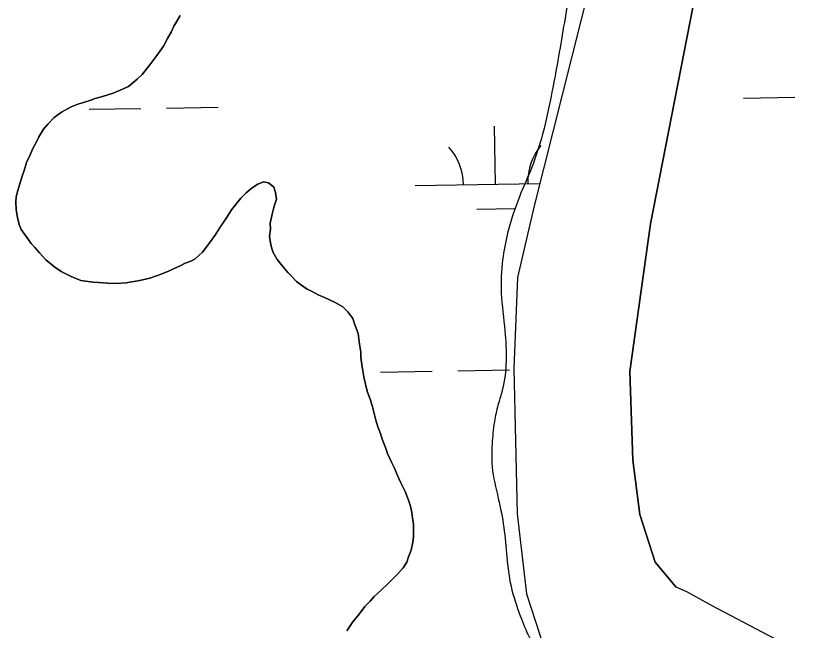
# Model space of a CAD drawing. Extents: x 3887375 to 3925618, y 296674 to 322633.
# Drawn here: x 3908091.7 to 3908580.2, y 307675.1 to 308056.5 of the extents above; entities that cross this region are included whole.
import ezdxf

# ---------------------------------------------------------------- set-up
doc = ezdxf.new("R2010")
doc.units = 0
for name, color, linetype in [('V-RIVR-EDGE', 7, 'Continuous'), ('V-TOPO-SHOR', 7, 'Continuous'), ('V-WETL-SWMP', 7, 'Continuous')]:
    doc.layers.add(name, color=color, linetype=linetype)

msp = doc.modelspace()

# ---------------------------------------------------------------- linework, layer by layer
at = {"layer": 'V-RIVR-EDGE'}
msp.add_spline([(3908451.2, 308167.03), (3908443.41, 308119.07), (3908432.5, 308055.01), (3908425.1, 308012.8), (3908418.5, 307982.88), (3908411.93, 307962.56), (3908404.21, 307944.15), (3908396.86, 307921.53), (3908393.75, 307905.03), (3908392.93, 307884.31), (3908395.17, 307860.89), (3908393.55, 307824.05), (3908391.23, 307815.99), (3908388.9, 307806.02), (3908387.33, 307792.59), (3908387.29, 307776.47), (3908391.08, 307756.89), (3908394.49, 307738.84), (3908399, 307702.37), (3908404.72, 307683.93), (3908418.47, 307658.56), (3908428.43, 307650.1), (3908452.96, 307638.14), (3908494.38, 307623.83), (3908518.16, 307617.63), (3908543.08, 307606.83), (3908574.13, 307591.01), (3908611.69, 307569.43), (3908633.53, 307555.17), (3908663.04, 307536.68), (3908704.04, 307510.86), (3908734.7, 307492.74), (3908752.72, 307484.26), (3908779.58, 307481.5), (3908811.06, 307482.19), (3908834.1, 307489.81), (3908844.86, 307495.54), (3908879.84, 307514.65), (3908904.85, 307539.53), (3908934.88, 307577.07), (3908944.5, 307586.26), (3908954.1, 307588.92), (3908967.9, 307585.05), (3908977.1, 307576.58), (3908989.33, 307556.59), (3909000.78, 307530.08), (3909001.9, 307517.8), (3909003.42, 307512.42), (3909007.25, 307510.88), (3909020.32, 307517.75), (3909032.22, 307517.72), (3909034.98, 307514.87)], degree=3, dxfattribs=at)
at = {"layer": 'V-TOPO-SHOR'}
for points in [[(3908379.82, 308507.73), (3908449.07, 308430.25), (3908483.1, 308382.08), (3908499.52, 308348.58), (3908516.03, 308302.96), (3908531.17, 308261.37), (3908536.71, 308242.58), (3908538.2, 308223.75), (3908534.54, 308177.97), (3908485.44, 307927.3), (3908472.73, 307835.7), (3908474.52, 307780.54), (3908478.83, 307746.94), (3908488.48, 307717.42), (3908501.23, 307701.94)], [(3908320.45, 308450.44), (3908366.62, 308398.34), (3908393.75, 308371.65), (3908420.95, 308335.54), (3908437.35, 308304.72), (3908455.22, 308257.77), (3908464.87, 308229.59), (3908467.85, 308194.63), (3908465.54, 308146.17), (3908413.41, 307938.53), (3908403, 307894.04), (3908400.77, 307837.52), (3908402.85, 307747.38), (3908408.63, 307697.64), (3908416.91, 307672.14), (3908426.57, 307642.62), (3908430.83, 307614.39), (3908430.98, 307596.9), (3908425.73, 307580.71), (3908395.38, 307506.46), (3908359.04, 307342.01)], [(3908193.77, 308056.66), (3908191.5, 308052.72), (3908189.91, 308049.94), (3908188.09, 308046.24), (3908185.82, 308042.31), (3908183.33, 308037.68), (3908179.23, 308031.89), (3908174.9, 308026.1), (3908170.11, 308020.07), (3908167.14, 308017.05), (3908161.65, 308012.63), (3908156.6, 308010.29), (3908152.24, 308008.41), (3908145.58, 308006.28), (3908140.98, 308005.09), (3908137.76, 308003.91), (3908133.17, 308002.49), (3908130.18, 308001.55), (3908126.05, 307999.9), (3908120.09, 307996.63), (3908115.51, 307993.37), (3908111.63, 307989.19), (3908108.89, 307986.17), (3908106.16, 307981.32), (3908104.57, 307978.31), (3908102.08, 307973.68), (3908100.72, 307970.22), (3908098.46, 307965.36), (3908096.89, 307960.51), (3908095.99, 307957.51), (3908094.64, 307953.58), (3908093.07, 307948.04), (3908091.95, 307944.11), (3908091.75, 307940.89), (3908092.02, 307936.05), (3908092.75, 307931.22), (3908093.93, 307926.86), (3908095.11, 307923.87), (3908098.84, 307918.6), (3908101.4, 307915.17), (3908103.49, 307912.65), (3908106.51, 307909.22), (3908110.47, 307904.88), (3908116.03, 307900.32), (3908119.97, 307897.81), (3908126.21, 307894.64), (3908132.22, 307892.16), (3908139.6, 307891.06), (3908143.06, 307890.86), (3908148.59, 307890.45), (3908153.89, 307890.26), (3908160.33, 307890.77), (3908163.56, 307891.26), (3908167.69, 307891.98), (3908174.82, 307893.65), (3908181.94, 307896.01), (3908186.53, 307897.89), (3908189.52, 307899.3), (3908194.11, 307901.41), (3908196.86, 307902.82), (3908200.3, 307904.22), (3908203.06, 307905.63), (3908207.63, 307909.81), (3908209.68, 307912.36), (3908212.64, 307916.3), (3908215.15, 307920.01), (3908218.79, 307925.56), (3908222.43, 307931.12)], [(3908222.43, 307931.12), (3908225.61, 307935.98), (3908228.8, 307940.16), (3908231.31, 307943.17), (3908234.74, 307946.65), (3908238.4, 307949.68), (3908241.84, 307952.01), (3908245.51, 307953.42), (3908248.51, 307952.76), (3908251.76, 307950.02), (3908252.94, 307946.8), (3908253.43, 307942.66), (3908252.08, 307938.27), (3908250.74, 307933.42), (3908249.63, 307927.66), (3908249.67, 307923.97), (3908249.24, 307919.36), (3908249.97, 307914.3), (3908251.16, 307909.93), (3908253.96, 307905.12), (3908256.29, 307902.14), (3908260.48, 307897.11), (3908262.8, 307894.83), (3908265.82, 307891.63), (3908268.37, 307889.58), (3908272.54, 307886.84), (3908275.55, 307885.26), (3908279.71, 307882.99), (3908282.94, 307881.86), (3908289.88, 307878.46), (3908294.74, 307875.74), (3908297.76, 307872.77), (3908300.79, 307868.64), (3908301.97, 307865.2), (3908304.09, 307859.23), (3908305.06, 307852.55), (3908305.79, 307847.73), (3908305.82, 307844.27), (3908306.56, 307838.52), (3908307.76, 307832.31), (3908309.2, 307825.87), (3908309.91, 307822.88), (3908311.56, 307818.52), (3908312.74, 307814.61), (3908313.93, 307810.48), (3908315.12, 307805.42), (3908316.31, 307801.28), (3908317.95, 307797.15), (3908319.13, 307793.7), (3908321.02, 307788.42), (3908322.43, 307784.75), (3908324.77, 307779.47), (3908326.41, 307776.03), (3908328.52, 307771.21), (3908330.4, 307767.08), (3908333.21, 307761.11), (3908335.33, 307755.83), (3908336.51, 307752.15), (3908337.46, 307748.25), (3908337.95, 307744.79), (3908338.45, 307740.88), (3908338.48, 307736.51), (3908338.51, 307733.28), (3908338.08, 307729.83), (3908336.96, 307724.75), (3908335.39, 307720.59), (3908334.26, 307717.35), (3908331.99, 307713.88), (3908328.79, 307710.17), (3908326.51, 307707.85), (3908322.62, 307703.9), (3908318.51, 307699.95), (3908314.17, 307696), (3908311.65, 307693.22), (3908308.23, 307689.73), (3908304.81, 307685.1), (3908300.93, 307680.23), (3908297.06, 307674.67)], [(3908562.58, 307669.81), (3908523.81, 307690.27), (3908508.11, 307698.83), (3908501.47, 307701.73), (3908501.23, 307701.94)]]:
    msp.add_lwpolyline(points, dxfattribs=at)
at = {"layer": 'V-WETL-SWMP'}
for p, q in [((3908543.1, 308005.35), (3908575.09, 308005.9)), ((3908137.25, 307998.39), (3908169.25, 307998.94)), ((3908185.24, 307999.21), (3908217.24, 307999.76)), ((3908389.4, 307951.97), (3908388.78, 307987.96)), ((3908339.41, 307951.11), (3908416.9, 307952.44)), ((3908377.67, 307936.33), (3908401.66, 307936.74)), ((3908317.98, 307835.29), (3908349.98, 307835.84)), ((3908365.98, 307836.11), (3908397.97, 307836.66))]:
    msp.add_line(p, q, dxfattribs=at)
for points in [[(3908562.57, 307669.81), (3908523.81, 307690.27), (3908508.11, 307698.83), (3908501.47, 307701.73), (3908501.23, 307701.94), (3908488.48, 307717.42), (3908478.83, 307746.94), (3908474.52, 307780.54), (3908472.73, 307835.7), (3908485.44, 307927.3), (3908534.54, 308177.97), (3908538.2, 308223.75), (3908536.7, 308242.58), (3908531.17, 308261.37), (3908516.03, 308302.96), (3908499.52, 308348.58), (3908483.1, 308382.08), (3908449.07, 308430.25), (3908379.81, 308507.73)], [(3908320.45, 308450.44), (3908366.62, 308398.34), (3908393.75, 308371.65), (3908420.95, 308335.54), (3908437.35, 308304.72), (3908455.22, 308257.77), (3908464.87, 308229.59), (3908467.84, 308194.63), (3908465.54, 308146.17), (3908413.41, 307938.53), (3908403, 307894.05), (3908400.77, 307837.51), (3908402.85, 307747.38), (3908408.63, 307697.64), (3908416.91, 307672.14)], [(3908170.11, 308020.07), (3908174.9, 308026.1), (3908179.23, 308031.89), (3908183.33, 308037.68), (3908185.82, 308042.31), (3908188.1, 308046.24), (3908189.91, 308049.94), (3908191.5, 308052.72), (3908193.77, 308056.65)], [(3908309.91, 307822.88), (3908309.2, 307825.87), (3908307.76, 307832.31), (3908306.56, 307838.52), (3908305.82, 307844.27), (3908305.79, 307847.73), (3908305.06, 307852.56), (3908304.09, 307859.23), (3908301.97, 307865.2), (3908300.79, 307868.65), (3908297.76, 307872.77), (3908294.74, 307875.74), (3908289.88, 307878.46), (3908282.94, 307881.86), (3908279.71, 307882.99), (3908275.55, 307885.26), (3908272.54, 307886.84), (3908268.37, 307889.57), (3908265.82, 307891.63), (3908262.8, 307894.83), (3908260.48, 307897.11), (3908256.29, 307902.14), (3908253.96, 307905.12), (3908251.16, 307909.93), (3908249.97, 307914.3), (3908249.24, 307919.36), (3908249.67, 307923.97), (3908249.64, 307927.66), (3908250.74, 307933.42), (3908252.08, 307938.27), (3908253.43, 307942.66), (3908252.94, 307946.8), (3908251.76, 307950.02), (3908248.51, 307952.76), (3908245.51, 307953.42), (3908241.84, 307952.01), (3908238.4, 307949.68), (3908234.74, 307946.66), (3908231.31, 307943.17), (3908228.8, 307940.16), (3908225.61, 307935.98), (3908222.43, 307931.12), (3908218.79, 307925.57), (3908215.15, 307920.01), (3908212.64, 307916.3), (3908209.68, 307912.36), (3908207.63, 307909.81), (3908203.06, 307905.63), (3908200.3, 307904.22), (3908196.86, 307902.81), (3908194.11, 307901.41), (3908189.52, 307899.3), (3908186.53, 307897.89), (3908181.94, 307896.01), (3908174.82, 307893.65), (3908167.69, 307891.98), (3908163.55, 307891.26), (3908160.33, 307890.77), (3908153.89, 307890.26), (3908148.59, 307890.45), (3908143.06, 307890.86), (3908139.6, 307891.06), (3908132.22, 307892.16), (3908126.21, 307894.64), (3908119.97, 307897.81), (3908116.03, 307900.32), (3908110.47, 307904.88), (3908106.52, 307909.22), (3908103.49, 307912.65), (3908101.4, 307915.17), (3908098.84, 307918.6), (3908095.11, 307923.87), (3908093.93, 307926.86), (3908092.75, 307931.22), (3908092.02, 307936.05), (3908091.75, 307940.89), (3908091.95, 307944.11), (3908093.07, 307948.04), (3908094.64, 307953.58), (3908095.99, 307957.51), (3908096.89, 307960.51), (3908098.46, 307965.36), (3908100.72, 307970.21), (3908102.08, 307973.68), (3908104.57, 307978.31), (3908106.16, 307981.32), (3908108.89, 307986.17), (3908111.62, 307989.19), (3908115.51, 307993.37), (3908120.09, 307996.63), (3908126.05, 307999.9), (3908130.18, 308001.55), (3908133.17, 308002.49), (3908137.76, 308003.91), (3908140.98, 308005.09), (3908145.58, 308006.28), (3908152.24, 308008.41), (3908156.6, 308010.29), (3908161.65, 308012.63), (3908167.14, 308017.05), (3908170.11, 308020.07)], [(3908297.06, 307674.67), (3908300.93, 307680.23), (3908304.81, 307685.1), (3908308.23, 307689.73), (3908311.65, 307693.22), (3908314.16, 307696), (3908318.51, 307699.95), (3908322.62, 307703.9), (3908326.51, 307707.85), (3908328.79, 307710.17), (3908331.99, 307713.88), (3908334.26, 307717.35), (3908335.39, 307720.59), (3908336.96, 307724.75), (3908338.08, 307729.82), (3908338.51, 307733.28), (3908338.48, 307736.51), (3908338.45, 307740.88), (3908337.95, 307744.79), (3908337.46, 307748.25), (3908336.51, 307752.15), (3908335.33, 307755.83), (3908333.21, 307761.11), (3908330.4, 307767.08), (3908328.53, 307771.21), (3908326.41, 307776.03), (3908324.77, 307779.47), (3908322.43, 307784.75), (3908321.02, 307788.42), (3908319.13, 307793.7), (3908317.95, 307797.15), (3908316.31, 307801.28), (3908315.12, 307805.42), (3908313.93, 307810.48), (3908312.74, 307814.61), (3908311.56, 307818.52), (3908309.91, 307822.88)]]:
    msp.add_lwpolyline(points, dxfattribs=at)
for centre, start, end in [((3908334.16, 307951.49), 0.2115, 41.7552), ((3908444.63, 307953.39), 140.2115, 181.7552)]:
    msp.add_arc(centre, 35.25, start, end, dxfattribs=at)

doc.saveas('drawing.dxf')
